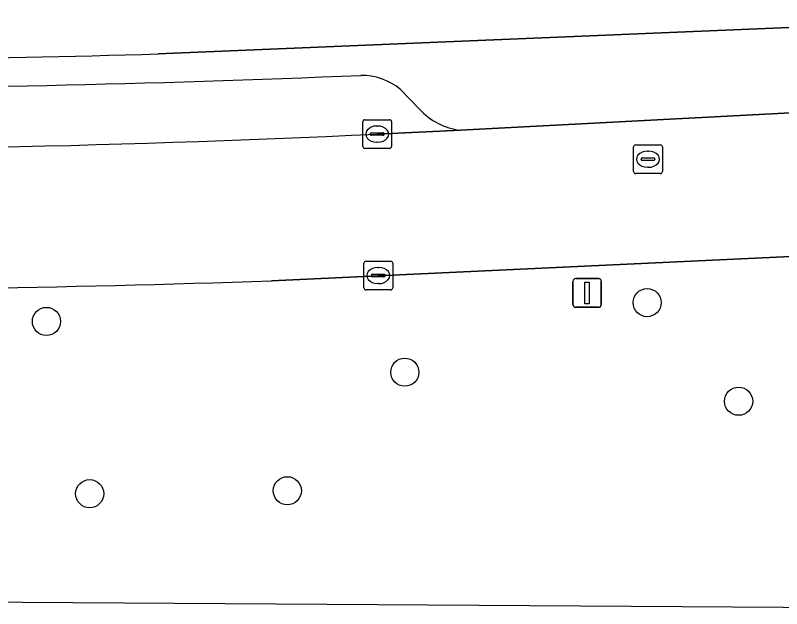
# Model space of a CAD drawing. Extents: x 162250 to 162661, y 380743 to 381606.
# Drawn here: x 162414.86 to 162441.49, y 380743.6 to 380764.22 of the extents above; entities that cross this region are included whole.
import ezdxf

# ---------------------------------------------------------------- set-up
doc = ezdxf.new("R2010")
doc.units = 0
for name, color, linetype in [('IMGEO_Berm_groen', 7, 'Continuous'), ('IMGEO_Berm_open', 7, 'Continuous'), ('IMGEO_Boom', 7, 'Continuous'), ('IMGEO_Fietspad_open', 7, 'Continuous'), ('IMGEO_Kolk', 7, 'Continuous'), ('IMGEO_Parkeervlak_open', 7, 'Continuous'), ('IMGEO_Rijbaan_lokaal_gesloten', 7, 'Continuous'), ('IMGEO_Rioolput', 7, 'Continuous'), ('IMGEO_Verkeersbordpaal', 7, 'Continuous')]:
    doc.layers.add(name, color=color, linetype=linetype)

msp = doc.modelspace()

# ---------------------------------------------------------------- linework, layer by layer
at = {"layer": 'IMGEO_Berm_groen'}
for points in [[(162450.17, 380743.689), (162449.284, 380750), (162448.355, 380756.215), (162444.027, 380755.938), (162423.757, 380754.99)], [(162325.638, 380751.397), (162334.985, 380750.161), (162336.758, 380753.324), (162364.084, 380750.702), (162399.119, 380750), (162400.616, 380749.97), (162403.266, 380748.391), (162404.826, 380747.208), (162407.436, 380744.677), (162408.039, 380743.876), (162448.59, 380743.6)]]:
    msp.add_lwpolyline(points, dxfattribs=at)
msp.add_arc((162400.198, 381473.033), 718.429, 270.147714, 271.879216, dxfattribs=at)
at = {"layer": 'IMGEO_Berm_open'}
for points in [[(162430.325, 380760.229), (162446.861, 380761.09), (162452.142, 380761.365), (162452.031, 380764.216), (162419.825, 380762.873)], [(162428.225, 380761.652), (162428.894, 380760.962)]]:
    msp.add_lwpolyline(points, dxfattribs=at)
for centre, radius, start, end in [((162404.756, 381306.578), 543.914, 267.70365, 271.58761), ((162405.066, 381275.788), 514.12, 267.56295, 272.42918), ((162426.876, 380759.987), 2.143, 50.9799, 90.4997), ((162430.572, 380762.475), 2.26, 222.0402, 263.7141)]:
    msp.add_arc(centre, radius, start, end, dxfattribs=at)
at = {"layer": 'IMGEO_Boom'}
for centre in [(162436.812, 380754.233), (162415.936, 380753.58), (162428.39, 380751.816), (162439.99, 380750.807), (162417.439, 380747.594), (162424.307, 380747.697)]:
    msp.add_circle(centre, 0.489, dxfattribs=at)
at = {"layer": 'IMGEO_Fietspad_open'}
msp.add_lwpolyline([(162419.825, 380762.873), (162452.031, 380764.216)], dxfattribs=at)
msp.add_arc((162404.756, 381306.578), 543.914, 267.70365, 271.58761, dxfattribs=at)
at = {"layer": 'IMGEO_Kolk'}
for p, q in [((162427.006, 380760.59), (162427.858, 380760.59)), ((162426.931, 380759.664), (162426.931, 380760.516)), ((162427.419, 380760.37), (162427.444, 380760.37)), ((162427.932, 380760.516), (162427.932, 380759.664)), ((162427.19, 380760.084), (162427.19, 380760.096)), ((162427.628, 380760.047), (162427.23, 380760.047)), ((162427.233, 380760.133), (162427.631, 380760.133)), ((162427.674, 380760.096), (162427.674, 380760.084)), ((162427.442, 380759.81), (162427.417, 380759.81)), ((162427.858, 380759.59), (162427.006, 380759.59)), ((162426.968, 380754.748), (162426.968, 380755.6)), ((162427.043, 380755.674), (162427.895, 380755.674)), ((162427.969, 380755.6), (162427.969, 380754.748)), ((162427.456, 380755.454), (162427.481, 380755.454)), ((162427.227, 380755.168), (162427.227, 380755.18)), ((162427.665, 380755.131), (162427.267, 380755.131)), ((162427.27, 380755.217), (162427.668, 380755.217)), ((162427.711, 380755.18), (162427.711, 380755.168)), ((162427.479, 380754.894), (162427.454, 380754.894)), ((162427.895, 380754.674), (162427.043, 380754.674))]:
    msp.add_line(p, q, dxfattribs=at)
for points in [[(162427.006, 380760.59), (162427.858, 380760.59)], [(162426.931, 380759.664), (162426.931, 380760.516)], [(162427.932, 380760.516), (162427.932, 380759.664)], [(162427.858, 380759.59), (162427.006, 380759.59)], [(162426.968, 380754.748), (162426.968, 380755.6)], [(162427.043, 380755.674), (162427.895, 380755.674)], [(162427.969, 380755.6), (162427.969, 380754.748)], [(162427.895, 380754.674), (162427.043, 380754.674)]]:
    msp.add_lwpolyline(points, dxfattribs=at)
for centre, radius, start, end in [((162427.008, 380760.514), 0.0765, 91.552, 178.448), ((162427.008, 380760.514), 0.0765, 91.552, 178.448), ((162427.856, 380760.514), 0.0765, 1.552, 88.448), ((162427.856, 380760.514), 0.0765, 1.552, 88.448), ((162427.23, 380760.093), 0.0403, 85.8775, 175.7526), ((162427.227, 380760.083), 0.0366, 178.938, 274.7102), ((162427.631, 380760.09), 0.043, 264.8664, 352.4533), ((162427.635, 380760.095), 0.0386, 1.7309, 96.639), ((162427.008, 380759.666), 0.0765, 181.552, 268.448), ((162427.008, 380759.666), 0.0765, 181.552, 268.448), ((162427.856, 380759.666), 0.0765, 271.552, 358.448), ((162427.856, 380759.666), 0.0765, 271.552, 358.448), ((162427.045, 380755.598), 0.0765, 91.552, 178.448), ((162427.045, 380755.598), 0.0765, 91.552, 178.448), ((162427.893, 380755.598), 0.0765, 1.552, 88.448), ((162427.893, 380755.598), 0.0765, 1.552, 88.448), ((162427.267, 380755.177), 0.0403, 85.8775, 175.7526), ((162427.264, 380755.167), 0.0366, 178.938, 274.7102), ((162427.668, 380755.174), 0.043, 264.8664, 352.4533), ((162427.672, 380755.179), 0.0386, 1.7309, 96.639), ((162427.045, 380754.75), 0.0765, 181.552, 268.448), ((162427.045, 380754.75), 0.0765, 181.552, 268.448), ((162427.893, 380754.75), 0.0765, 271.552, 358.448), ((162427.893, 380754.75), 0.0765, 271.552, 358.448)]:
    msp.add_arc(centre, radius, start, end, dxfattribs=at)
for centre, major_axis, ratio, start_param, end_param in [((162427.418, 380760.09), (-0.387, 0.002), 0.722429, 4.712389, 7.853982), ((162427.443, 380760.09), (-0.39, 0.002), 0.717154, 1.570796, 4.712389), ((162427.455, 380755.174), (-0.387, 0.002), 0.722429, 4.712389, 7.853982), ((162427.48, 380755.174), (-0.39, 0.002), 0.717154, 1.570796, 4.712389)]:
    msp.add_ellipse(centre, major_axis=major_axis, ratio=ratio, start_param=start_param, end_param=end_param, dxfattribs=at)
at = {"layer": 'IMGEO_Parkeervlak_open'}
for points in [[(162428.894, 380760.962), (162428.225, 380761.652)], [(162427.428, 380760.089), (162430.325, 380760.229)]]:
    msp.add_lwpolyline(points, dxfattribs=at)
for centre, radius, start, end in [((162405.066, 381275.788), 514.12, 267.56295, 272.42918), ((162426.876, 380759.987), 2.143, 50.9799, 90.4997), ((162430.572, 380762.475), 2.26, 222.0402, 263.7141), ((162403.531, 381266.116), 506.591, 269.49149, 272.70377)]:
    msp.add_arc(centre, radius, start, end, dxfattribs=at)
at = {"layer": 'IMGEO_Rijbaan_lokaal_gesloten'}
msp.add_lwpolyline([(162423.757, 380754.99), (162444.027, 380755.938), (162448.355, 380756.215), (162452.155, 380756.323), (162452.998, 380756.389), (162456.171, 380756.641), (162455.39, 380761.554), (162455.128, 380761.538), (162453.016, 380761.41), (162452.142, 380761.365), (162446.861, 380761.09), (162430.325, 380760.229), (162427.428, 380760.089)], dxfattribs=at)
for centre, radius, start, end in [((162403.531, 381266.116), 506.591, 269.49149, 272.70377), ((162400.198, 381473.033), 718.429, 270.147714, 271.879216)]:
    msp.add_arc(centre, radius, start, end, dxfattribs=at)
at = {"layer": 'IMGEO_Rioolput'}
for p, q in [((162436.34, 380758.79), (162436.34, 380759.642)), ((162436.415, 380759.716), (162437.267, 380759.716)), ((162437.341, 380759.642), (162437.341, 380758.79)), ((162436.642, 380759.259), (162437.04, 380759.259)), ((162436.828, 380759.496), (162436.853, 380759.496)), ((162436.599, 380759.21), (162436.599, 380759.222)), ((162437.037, 380759.173), (162436.639, 380759.173)), ((162437.083, 380759.222), (162437.083, 380759.21)), ((162437.267, 380758.716), (162436.415, 380758.716)), ((162436.851, 380758.936), (162436.826, 380758.936))]:
    msp.add_line(p, q, dxfattribs=at)
for points in [[(162436.34, 380758.79), (162436.34, 380759.642)], [(162436.415, 380759.716), (162437.267, 380759.716)], [(162437.341, 380759.642), (162437.341, 380758.79)], [(162437.267, 380758.716), (162436.415, 380758.716)]]:
    msp.add_lwpolyline(points, dxfattribs=at)
for centre, radius, start, end in [((162436.417, 380759.64), 0.0765, 91.552, 178.448), ((162436.417, 380759.64), 0.0765, 91.552, 178.448), ((162437.265, 380759.64), 0.0765, 1.552, 88.448), ((162437.265, 380759.64), 0.0765, 1.552, 88.448), ((162436.639, 380759.219), 0.0403, 85.8775, 175.7526), ((162437.044, 380759.221), 0.0386, 1.7309, 96.639), ((162436.636, 380759.209), 0.0366, 178.938, 274.7102), ((162437.04, 380759.216), 0.043, 264.8664, 352.4533), ((162436.417, 380758.792), 0.0765, 181.552, 268.448), ((162436.417, 380758.792), 0.0765, 181.552, 268.448), ((162437.265, 380758.792), 0.0765, 271.552, 358.448), ((162437.265, 380758.792), 0.0765, 271.552, 358.448)]:
    msp.add_arc(centre, radius, start, end, dxfattribs=at)
for centre, major_axis, ratio, start_param, end_param in [((162436.827, 380759.216), (-0.387, 0.002), 0.722429, 4.712389, 7.853982), ((162436.852, 380759.216), (-0.39, 0.002), 0.717154, 1.570796, 4.712389)]:
    msp.add_ellipse(centre, major_axis=major_axis, ratio=ratio, start_param=start_param, end_param=end_param, dxfattribs=at)
at = {"layer": 'IMGEO_Verkeersbordpaal'}
for p, q in [((162434.329, 380755.072), (162435.119, 380755.072)), ((162435.119, 380755.072), (162434.329, 380755.072)), ((162434.229, 380754.172), (162434.229, 380754.972)), ((162434.229, 380754.972), (162434.229, 380754.172)), ((162435.219, 380754.972), (162435.219, 380754.172)), ((162435.219, 380754.172), (162435.219, 380754.972)), ((162435.119, 380754.072), (162434.329, 380754.072)), ((162434.329, 380754.072), (162435.119, 380754.072))]:
    msp.add_line(p, q, dxfattribs=at)
msp.add_lwpolyline([(162434.649, 380754.947), (162434.799, 380754.947), (162434.799, 380754.197), (162434.649, 380754.197), (162434.649, 380754.947)], dxfattribs=at)
for centre, start, end in [((162434.329, 380754.972), 90, 180), ((162434.329, 380754.972), 90, 180), ((162435.119, 380754.972), 0, 90), ((162435.119, 380754.972), 360, 90), ((162434.329, 380754.172), 180, 270), ((162434.329, 380754.172), 180, 270), ((162435.119, 380754.172), 270, 0), ((162435.119, 380754.172), 270, 0)]:
    msp.add_arc(centre, 0.1, start, end, dxfattribs=at)

doc.saveas('drawing.dxf')
